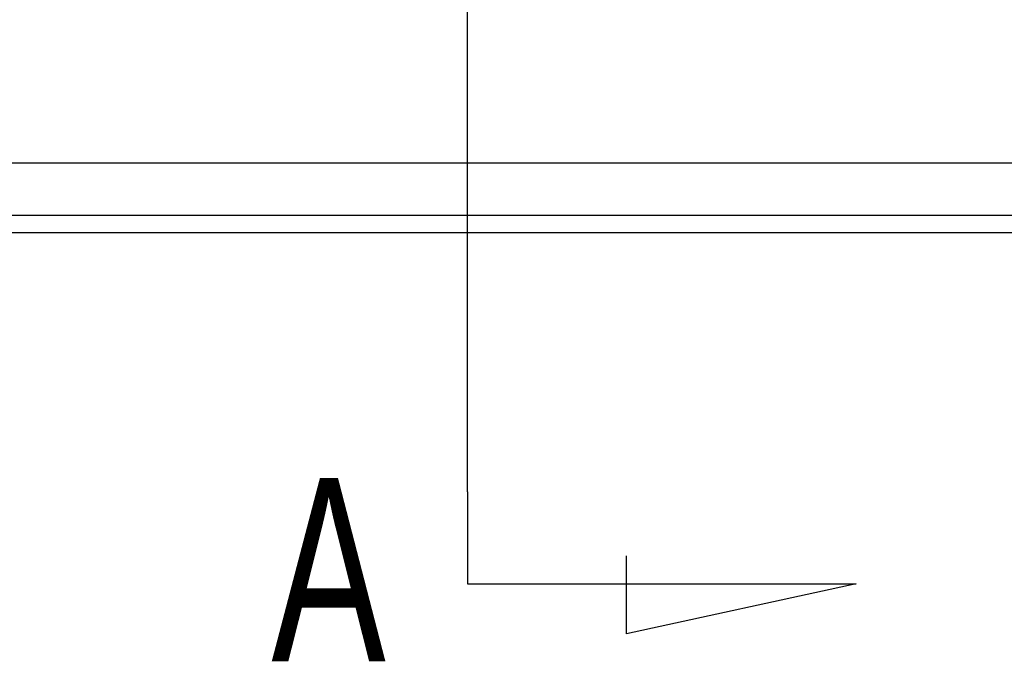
# Model space of a CAD drawing. Header units: millimetres. Extents: x -2774 to 3135, y -1571 to 860.
# Tile 562 of 625: x -669 to -640, y -247 to -229. Entities that reach past the tile are written whole.
import ezdxf
from ezdxf.lldxf.tags import DXFTag

# ---------------------------------------------------------------- set-up
doc = ezdxf.new("R2010")
doc.units = ezdxf.units.MM
doc.layers.get('0').update_dxf_attribs({"linetype": 'CONTINUOUS'})
doc.styles.add('CHN', font='txt')
tags = doc.linetypes.add('DASHED', pattern=[25.72, 12.86, -12.86]).pattern_tags.tags
tags[6:7] = [DXFTag(74, 4), DXFTag(75, 0), DXFTag(340, '0'), DXFTag(46, 0.0), DXFTag(50, 0.0), DXFTag(44, 0.0), DXFTag(45, 0.0)]
tags[4:5] = [DXFTag(74, 4), DXFTag(75, 0), DXFTag(340, '0'), DXFTag(46, 0.0), DXFTag(50, 0.0), DXFTag(44, 0.0), DXFTag(45, 0.0)]

msp = doc.modelspace()

# ---------------------------------------------------------------- linework, layer by layer
at = {"color": 0}
for p, q in [((-655.84, -242.629), (-655.84, -152.142)), ((-655.84, -242.629), (-655.84, -245.265)), ((-651.28, -246.699), (-651.28, -244.469)), ((-655.84, -245.265), (-644.692, -245.265)), ((-644.692, -245.265), (-651.28, -246.699))]:
    msp.add_line(p, q, dxfattribs=at)
at = {"color": 0, "linetype": 'Continuous'}
for p, q in [((-308.445, -233.21), (-748.445, -233.21)), ((-308.445, -235.21), (-748.445, -235.21))]:
    msp.add_line(p, q, dxfattribs=at)
at = {"color": 0, "linetype": 'DASHED'}
msp.add_line((-308.445, -234.71), (-748.445, -234.71), dxfattribs=at)

# ---------------------------------------------------------------- texts
at = {"color": 0, "style": 'CHN', "width": 0.7}
msp.add_text('A', height=5.25, dxfattribs=at).set_placement((-661.461, -247.488))

doc.saveas('drawing.dxf')
